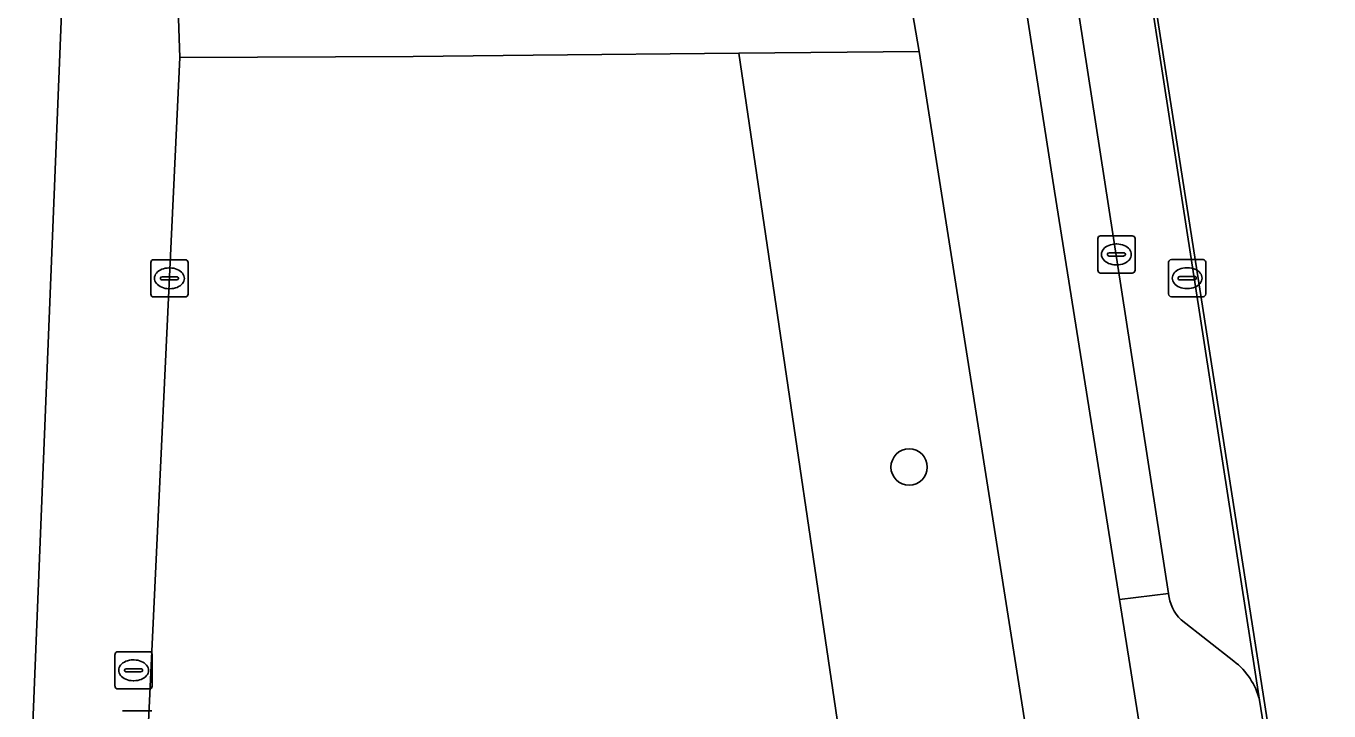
# Model space of a CAD drawing. Extents: x 160077 to 160948, y 386481 to 387498.
# Drawn here: x 160781.66 to 160816.7, y 387302.1 to 387320.51 of the extents above; entities that cross this region are included whole.
import ezdxf

# ---------------------------------------------------------------- set-up
doc = ezdxf.new("R2010")
doc.units = 0
for name, color, linetype in [('IMGEO_Berm_groen', 7, 'Continuous'), ('IMGEO_Berm_open', 7, 'Continuous'), ('IMGEO_Boom', 7, 'Continuous'), ('IMGEO_Brandkraan', 7, 'Continuous'), ('IMGEO_Erf', 7, 'Continuous'), ('IMGEO_Fietspad_gesloten', 7, 'Continuous'), ('IMGEO_Groenvoorziening', 7, 'Continuous'), ('IMGEO_Kolk', 7, 'Continuous'), ('IMGEO_Lichtmast', 7, 'Continuous'), ('IMGEO_Parkeervlak_open', 7, 'Continuous'), ('IMGEO_Rijbaan_lokaal_gesloten', 7, 'Continuous'), ('IMGEO_Voetpad_open', 7, 'Continuous')]:
    doc.layers.add(name, color=color, linetype=linetype)

msp = doc.modelspace()

# ---------------------------------------------------------------- linework, layer by layer
at = {"layer": 'IMGEO_Berm_groen'}
for points in [[(160812.388, 387305.254), (160811.065, 387305.098), (160812.151, 387298.283), (160813.722, 387287.928)], [(160814.144, 387303.44), (160812.726, 387304.553)], [(160815.041, 387301.106), (160814.833, 387302.39)]]:
    msp.add_lwpolyline(points, dxfattribs=at)
for centre, radius, start, end in [((160813.5, 387305.358), 1.117, 185.3543, 226.1295), ((160813.006, 387301.942), 1.881, 13.7737, 52.7713)]:
    msp.add_arc(centre, radius, start, end, dxfattribs=at)
at = {"layer": 'IMGEO_Berm_open'}
msp.add_lwpolyline([(160795.022, 387417.061), (160794.038, 387416.932), (160794.188, 387415.748), (160796.787, 387396.931), (160798.117, 387387.941), (160809.316, 387316.069), (160811.065, 387305.098), (160812.388, 387305.254), (160805.289, 387351.107)], close=True, dxfattribs=at)
at = {"layer": 'IMGEO_Boom'}
msp.add_circle((160805.411, 387308.656), 0.489, dxfattribs=at)
at = {"layer": 'IMGEO_Brandkraan'}
for p, q in [((160784.13, 387303.694), (160784.982, 387303.694)), ((160784.055, 387302.768), (160784.055, 387303.62)), ((160784.543, 387303.474), (160784.568, 387303.474)), ((160785.056, 387303.62), (160785.056, 387302.768)), ((160784.314, 387303.188), (160784.314, 387303.2)), ((160784.752, 387303.151), (160784.354, 387303.151)), ((160784.357, 387303.237), (160784.755, 387303.237)), ((160784.798, 387303.2), (160784.798, 387303.188)), ((160784.982, 387302.694), (160784.13, 387302.694)), ((160784.566, 387302.914), (160784.541, 387302.914))]:
    msp.add_line(p, q, dxfattribs=at)
for points in [[(160784.13, 387303.694), (160784.982, 387303.694)], [(160784.055, 387302.768), (160784.055, 387303.62)], [(160785.056, 387303.62), (160785.056, 387302.768)], [(160784.982, 387302.694), (160784.13, 387302.694)]]:
    msp.add_lwpolyline(points, dxfattribs=at)
for centre, radius, start, end in [((160784.132, 387303.618), 0.0765, 91.552, 178.448), ((160784.132, 387303.618), 0.0765, 91.552, 178.448), ((160784.98, 387303.618), 0.0765, 1.552, 88.448), ((160784.98, 387303.618), 0.0765, 1.552, 88.448), ((160784.354, 387303.197), 0.0403, 85.8775, 175.7526), ((160784.351, 387303.187), 0.0366, 178.938, 274.7102), ((160784.755, 387303.194), 0.043, 264.8664, 352.4533), ((160784.759, 387303.199), 0.0386, 1.7309, 96.639), ((160784.132, 387302.77), 0.0765, 181.552, 268.448), ((160784.132, 387302.77), 0.0765, 181.552, 268.448), ((160784.98, 387302.77), 0.0765, 271.552, 358.448), ((160784.98, 387302.77), 0.0765, 271.552, 358.448)]:
    msp.add_arc(centre, radius, start, end, dxfattribs=at)
for centre, major_axis, ratio, start_param, end_param in [((160784.542, 387303.194), (-0.387, 0.002), 0.722429, 4.712389, 7.853982), ((160784.567, 387303.194), (-0.39, 0.002), 0.717154, 1.570796, 4.712389)]:
    msp.add_ellipse(centre, major_axis=major_axis, ratio=ratio, start_param=start_param, end_param=end_param, dxfattribs=at)
at = {"layer": 'IMGEO_Erf'}
msp.add_lwpolyline([(160781.175, 387300.575), (160781.796, 387300.548), (160781.8, 387300.651), (160786.472, 387416.365)], dxfattribs=at)
at = {"layer": 'IMGEO_Fietspad_gesloten'}
for points in [[(160791.64, 387412.231), (160794.135, 387394.309), (160798.115, 387368.331), (160798.397, 387366.706), (160800.39, 387353.842), (160805.416, 387321.393), (160805.684, 387319.821), (160812.311, 387277.764), (160812.877, 387274.297), (160813.946, 387267.683), (160816.7, 387268.961), (160815.81, 387274.874), (160814.884, 387280.816)], [(160813.722, 387287.928), (160812.151, 387298.283), (160811.065, 387305.098), (160809.316, 387316.069), (160798.117, 387387.941)]]:
    msp.add_lwpolyline(points, dxfattribs=at)
at = {"layer": 'IMGEO_Groenvoorziening'}
for points in [[(160800.834, 387319.776), (160795.303, 387319.725), (160792.074, 387319.695), (160785.8, 387319.664), (160784.891, 387300.473)], [(160789.542, 387293.96), (160788.827, 387270.191), (160788.818, 387269.95), (160789.256, 387269.972), (160810.217, 387271.038), (160809.797, 387273.863), (160812.817, 387274.288), (160812.877, 387274.297), (160812.311, 387277.764), (160809.183, 387277.253), (160807.12, 387277.166), (160800.834, 387319.776)]]:
    msp.add_lwpolyline(points, dxfattribs=at)
msp.add_lwpolyline([(160812.311, 387277.764), (160805.684, 387319.821), (160800.834, 387319.776), (160807.12, 387277.166), (160809.183, 387277.253)], close=True, dxfattribs=at)
at = {"layer": 'IMGEO_Kolk'}
for p, q in [((160810.559, 387314.872), (160811.411, 387314.872)), ((160810.484, 387313.946), (160810.484, 387314.798)), ((160810.972, 387314.652), (160810.997, 387314.652)), ((160811.485, 387314.798), (160811.485, 387313.946)), ((160785.018, 387313.303), (160785.018, 387314.155)), ((160785.093, 387314.229), (160785.945, 387314.229)), ((160786.019, 387314.155), (160786.019, 387313.303)), ((160810.743, 387314.366), (160810.743, 387314.378)), ((160811.181, 387314.329), (160810.783, 387314.329)), ((160810.786, 387314.415), (160811.184, 387314.415)), ((160811.227, 387314.378), (160811.227, 387314.366)), ((160812.387, 387313.308), (160812.387, 387314.16)), ((160812.462, 387314.234), (160813.314, 387314.234)), ((160813.388, 387314.16), (160813.388, 387313.308)), ((160785.506, 387314.009), (160785.531, 387314.009)), ((160811.411, 387313.872), (160810.559, 387313.872)), ((160810.995, 387314.092), (160810.97, 387314.092)), ((160812.875, 387314.014), (160812.9, 387314.014)), ((160785.277, 387313.723), (160785.277, 387313.735)), ((160785.715, 387313.686), (160785.317, 387313.686)), ((160785.32, 387313.772), (160785.718, 387313.772)), ((160785.529, 387313.449), (160785.504, 387313.449)), ((160785.761, 387313.735), (160785.761, 387313.723)), ((160812.646, 387313.728), (160812.646, 387313.74)), ((160813.084, 387313.691), (160812.686, 387313.691)), ((160812.689, 387313.777), (160813.087, 387313.777)), ((160812.898, 387313.454), (160812.873, 387313.454)), ((160813.13, 387313.74), (160813.13, 387313.728)), ((160785.945, 387313.229), (160785.093, 387313.229)), ((160813.314, 387313.234), (160812.462, 387313.234))]:
    msp.add_line(p, q, dxfattribs=at)
for points in [[(160810.559, 387314.872), (160811.411, 387314.872)], [(160810.484, 387313.946), (160810.484, 387314.798)], [(160811.485, 387314.798), (160811.485, 387313.946)], [(160785.018, 387313.303), (160785.018, 387314.155)], [(160785.093, 387314.229), (160785.945, 387314.229)], [(160786.019, 387314.155), (160786.019, 387313.303)], [(160812.387, 387313.308), (160812.387, 387314.16)], [(160812.462, 387314.234), (160813.314, 387314.234)], [(160813.388, 387314.16), (160813.388, 387313.308)], [(160811.411, 387313.872), (160810.559, 387313.872)], [(160785.945, 387313.229), (160785.093, 387313.229)], [(160813.314, 387313.234), (160812.462, 387313.234)]]:
    msp.add_lwpolyline(points, dxfattribs=at)
for centre, radius, start, end in [((160810.561, 387314.796), 0.0765, 91.552, 178.448), ((160810.561, 387314.796), 0.0765, 91.552, 178.448), ((160811.409, 387314.796), 0.0765, 1.552, 88.448), ((160811.409, 387314.796), 0.0765, 1.552, 88.448), ((160785.095, 387314.153), 0.0765, 91.552, 178.448), ((160785.095, 387314.153), 0.0765, 91.552, 178.448), ((160785.943, 387314.153), 0.0765, 1.552, 88.448), ((160785.943, 387314.153), 0.0765, 1.552, 88.448), ((160810.783, 387314.375), 0.0403, 85.8775, 175.7526), ((160810.78, 387314.365), 0.0366, 178.938, 274.7102), ((160811.184, 387314.372), 0.043, 264.8664, 352.4533), ((160811.188, 387314.377), 0.0386, 1.7309, 96.639), ((160812.464, 387314.158), 0.0765, 91.552, 178.448), ((160812.464, 387314.158), 0.0765, 91.552, 178.448), ((160813.312, 387314.158), 0.0765, 1.552, 88.448), ((160813.312, 387314.158), 0.0765, 1.552, 88.448), ((160810.561, 387313.948), 0.0765, 181.552, 268.448), ((160810.561, 387313.948), 0.0765, 181.552, 268.448), ((160811.409, 387313.948), 0.0765, 271.552, 358.448), ((160811.409, 387313.948), 0.0765, 271.552, 358.448), ((160785.317, 387313.732), 0.0403, 85.8775, 175.7526), ((160785.314, 387313.722), 0.0366, 178.938, 274.7102), ((160785.718, 387313.729), 0.043, 264.8664, 352.4533), ((160785.722, 387313.734), 0.0386, 1.7309, 96.639), ((160812.686, 387313.737), 0.0403, 85.8775, 175.7526), ((160812.683, 387313.727), 0.0366, 178.938, 274.7102), ((160813.087, 387313.734), 0.043, 264.8664, 352.4533), ((160813.091, 387313.739), 0.0386, 1.7309, 96.639), ((160785.095, 387313.305), 0.0765, 181.552, 268.448), ((160785.095, 387313.305), 0.0765, 181.552, 268.448), ((160785.943, 387313.305), 0.0765, 271.552, 358.448), ((160785.943, 387313.305), 0.0765, 271.552, 358.448), ((160812.464, 387313.31), 0.0765, 181.552, 268.448), ((160812.464, 387313.31), 0.0765, 181.552, 268.448), ((160813.312, 387313.31), 0.0765, 271.552, 358.448), ((160813.312, 387313.31), 0.0765, 271.552, 358.448)]:
    msp.add_arc(centre, radius, start, end, dxfattribs=at)
for centre, major_axis, ratio, start_param, end_param in [((160810.971, 387314.372), (-0.387, 0.002), 0.722429, 4.712389, 7.853982), ((160810.996, 387314.372), (-0.39, 0.002), 0.717154, 1.570796, 4.712389), ((160785.505, 387313.729), (-0.387, 0.002), 0.722429, 4.712389, 7.853982), ((160785.53, 387313.729), (-0.39, 0.002), 0.717154, 1.570796, 4.712389), ((160812.874, 387313.734), (-0.387, 0.002), 0.722429, 4.712389, 7.853982), ((160812.899, 387313.734), (-0.39, 0.002), 0.717154, 1.570796, 4.712389)]:
    msp.add_ellipse(centre, major_axis=major_axis, ratio=ratio, start_param=start_param, end_param=end_param, dxfattribs=at)
at = {"layer": 'IMGEO_Lichtmast'}
for p, q in [((160784.255, 387302.103), (160785.045, 387302.103)), ((160785.045, 387302.103), (160784.255, 387302.103))]:
    msp.add_line(p, q, dxfattribs=at)
at = {"layer": 'IMGEO_Parkeervlak_open'}
for points in [[(160805.22, 387364.395), (160796.821, 387417.297), (160795.022, 387417.061), (160805.289, 387351.107), (160812.388, 387305.254)], [(160814.833, 387302.39), (160807.233, 387351.504), (160805.22, 387364.395)], [(160812.726, 387304.553), (160814.144, 387303.44)]]:
    msp.add_lwpolyline(points, dxfattribs=at)
for centre, radius, start, end in [((160813.5, 387305.358), 1.117, 185.3543, 226.1295), ((160813.006, 387301.942), 1.881, 13.7737, 52.7713)]:
    msp.add_arc(centre, radius, start, end, dxfattribs=at)
at = {"layer": 'IMGEO_Rijbaan_lokaal_gesloten'}
msp.add_lwpolyline([(160805.22, 387364.395), (160807.233, 387351.504), (160814.833, 387302.39), (160815.041, 387301.106), (160815.155, 387301.123), (160807.833, 387347.938), (160805.22, 387364.395)], dxfattribs=at)
at = {"layer": 'IMGEO_Voetpad_open'}
msp.add_lwpolyline([(160787.461, 387440.854), (160786.537, 387417.979), (160786.472, 387416.365), (160781.8, 387300.651), (160784.891, 387300.473), (160785.8, 387319.664), (160785.749, 387321.244), (160786.467, 387340.002), (160787.019, 387354.106), (160787.533, 387367.231), (160787.593, 387368.701), (160788.689, 387394.579), (160789.328, 387412.658), (160789.525, 387417.391), (160791.618, 387417.2), (160791.618, 387418.162)], dxfattribs=at)
msp.add_lwpolyline([(160805.416, 387321.393), (160792.215, 387321.196), (160785.749, 387321.244), (160785.8, 387319.664), (160792.074, 387319.695), (160795.303, 387319.725), (160800.834, 387319.776), (160805.684, 387319.821)], close=True, dxfattribs=at)

doc.saveas('drawing.dxf')
